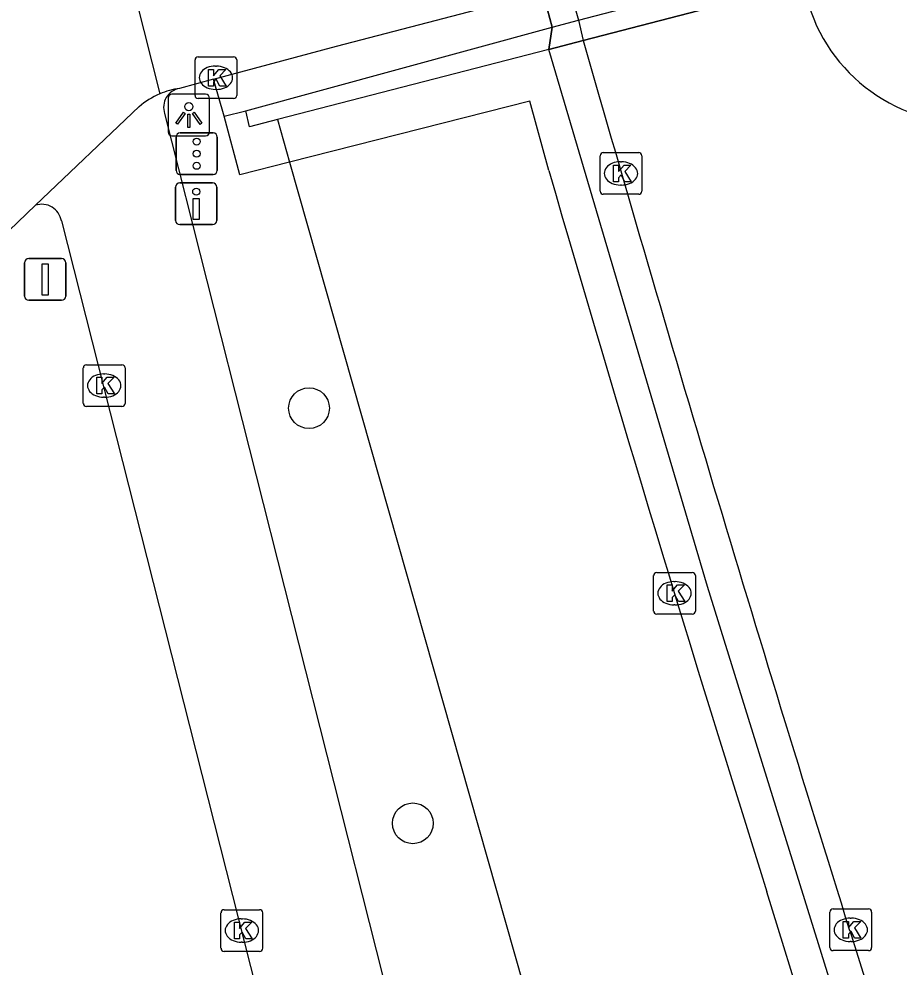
# Model space of a CAD drawing. Extents: x 160806 to 161707, y 383697 to 384148.
# Drawn here: x 161256.35 to 161277.49, y 383889.68 to 383912.44 of the extents above; entities that cross this region are included whole.
import ezdxf

# ---------------------------------------------------------------- set-up
doc = ezdxf.new("R2010")
doc.units = 0
for name, color, linetype in [('IMGEO_Berm_groen', 7, 'Continuous'), ('IMGEO_Boom', 7, 'Continuous'), ('IMGEO_Drukknoppaal', 7, 'Continuous'), ('IMGEO_Fietspad_open', 7, 'Continuous'), ('IMGEO_Kolk', 7, 'Continuous'), ('IMGEO_Lichtpunt', 7, 'Continuous'), ('IMGEO_Muur', 7, 'Continuous'), ('IMGEO_Rijbaan_lokaal_gesloten', 7, 'Continuous'), ('IMGEO_Tunneldeel', 7, 'Continuous'), ('IMGEO_Verkeersbordpaal', 7, 'Continuous'), ('IMGEO_Verkeerseiland_open', 7, 'Continuous'), ('IMGEO_Verkeersregelinstallatiepaal', 7, 'Continuous'), ('IMGEO_Voetpad_open', 7, 'Continuous')]:
    doc.layers.add(name, color=color, linetype=linetype)

msp = doc.modelspace()

# ---------------------------------------------------------------- linework, layer by layer
at = {"layer": 'IMGEO_Berm_groen'}
msp.add_lwpolyline([(161262.848, 383908.998), (161270.413, 383882.399), (161270.459, 383881.25)], dxfattribs=at)
at = {"layer": 'IMGEO_Boom'}
for centre in [(161263.318, 383903.097), (161265.811, 383893.131)]:
    msp.add_circle(centre, 0.489, dxfattribs=at)
at = {"layer": 'IMGEO_Drukknoppaal'}
for p, q in [((161260.114, 383907.603), (161260.114, 383908.403)), ((161260.114, 383908.403), (161260.114, 383907.603)), ((161260.214, 383908.503), (161261.004, 383908.503)), ((161261.004, 383908.503), (161260.214, 383908.503)), ((161261.104, 383908.403), (161261.104, 383907.603)), ((161261.104, 383907.603), (161261.104, 383908.403)), ((161261.004, 383907.503), (161260.214, 383907.503)), ((161260.214, 383907.503), (161261.004, 383907.503))]:
    msp.add_line(p, q, dxfattribs=at)
msp.add_lwpolyline([(161260.684, 383908.128), (161260.684, 383907.628), (161260.534, 383907.628), (161260.534, 383908.128), (161260.684, 383908.128)], dxfattribs=at)
msp.add_circle((161260.609, 383908.293), 0.085, dxfattribs=at)
for centre, start, end in [((161260.214, 383908.403), 90, 180), ((161260.214, 383908.403), 90, 180), ((161261.004, 383908.403), 0, 90), ((161261.004, 383908.403), 360, 90), ((161260.214, 383907.603), 180, 270), ((161260.214, 383907.603), 180, 270), ((161261.004, 383907.603), 270, 0), ((161261.004, 383907.603), 270, 0)]:
    msp.add_arc(centre, 0.1, start, end, dxfattribs=at)
at = {"layer": 'IMGEO_Fietspad_open'}
for points in [[(161267.415, 383921.096), (161267.535, 383920.652), (161267.841, 383919.519), (161268.712, 383916.332), (161269.567, 383913.205), (161269.788, 383912.406), (161269.905, 383911.921)], [(161269.905, 383911.921), (161275.192, 383913.294)], [(161259.85, 383910.169), (161266.966, 383882.049), (161267.24, 383880.969)], [(161257.371, 383907.593), (161264.552, 383879.273)], [(161276.303, 383890.556), (161278.902, 383882.264), (161279.023, 383881.872), (161279.315, 383880.927), (161281.392, 383874.209), (161281.672, 383873.306), (161281.784, 383872.942), (161281.82, 383872.838)]]:
    msp.add_lwpolyline(points, dxfattribs=at)
for centre, radius, start, end in [((161279.17, 383913.977), 4.036, 189.7485, 269.0103), ((162123.16, 384155.798), 887.424, 195.950959, 197.390934), ((161260.288, 383910.317), 0.463, 99.753, 198.6548), ((161256.901, 383907.514), 0.476, 9.5576, 108.3791)]:
    msp.add_arc(centre, radius, start, end, dxfattribs=at)
at = {"layer": 'IMGEO_Kolk'}
for p, q in [((161260.656, 383911.528), (161261.508, 383911.528)), ((161260.581, 383910.602), (161260.581, 383911.454)), ((161261.069, 383911.308), (161261.094, 383911.308)), ((161261.582, 383911.454), (161261.582, 383910.602)), ((161261.092, 383910.748), (161261.067, 383910.748)), ((161261.508, 383910.528), (161260.656, 383910.528)), ((161270.309, 383908.305), (161270.309, 383909.157)), ((161270.384, 383909.231), (161271.236, 383909.231)), ((161271.31, 383909.157), (161271.31, 383908.305)), ((161270.797, 383909.011), (161270.822, 383909.011)), ((161270.82, 383908.451), (161270.795, 383908.451)), ((161271.236, 383908.231), (161270.384, 383908.231)), ((161257.898, 383903.212), (161257.898, 383904.064)), ((161257.973, 383904.138), (161258.825, 383904.138)), ((161258.899, 383904.064), (161258.899, 383903.212)), ((161258.386, 383903.918), (161258.411, 383903.918)), ((161258.409, 383903.358), (161258.384, 383903.358)), ((161258.825, 383903.138), (161257.973, 383903.138)), ((161271.595, 383898.227), (161271.595, 383899.079)), ((161271.67, 383899.153), (161272.522, 383899.153)), ((161272.596, 383899.079), (161272.596, 383898.227)), ((161272.083, 383898.933), (161272.108, 383898.933)), ((161272.106, 383898.373), (161272.081, 383898.373)), ((161272.522, 383898.153), (161271.67, 383898.153)), ((161261.279, 383891.057), (161262.131, 383891.057)), ((161275.904, 383891.075), (161276.756, 383891.075)), ((161261.204, 383890.131), (161261.204, 383890.983)), ((161261.692, 383890.837), (161261.717, 383890.837)), ((161262.205, 383890.983), (161262.205, 383890.131)), ((161275.829, 383890.149), (161275.829, 383891.001)), ((161276.317, 383890.855), (161276.342, 383890.855)), ((161276.83, 383891.001), (161276.83, 383890.149)), ((161261.715, 383890.277), (161261.69, 383890.277)), ((161276.34, 383890.295), (161276.315, 383890.295)), ((161262.131, 383890.057), (161261.279, 383890.057)), ((161276.756, 383890.075), (161275.904, 383890.075))]:
    msp.add_line(p, q, dxfattribs=at)
for points in [[(161260.656, 383911.528), (161261.508, 383911.528)], [(161260.581, 383910.602), (161260.581, 383911.454)], [(161261.582, 383911.454), (161261.582, 383910.602)], [(161260.902, 383911.228), (161261.025, 383911.228), (161261.025, 383911.077), (161261.155, 383911.228), (161261.319, 383911.228), (161261.173, 383911.077), (161261.326, 383910.828), (161261.174, 383910.828), (161261.089, 383910.992), (161261.025, 383910.925), (161261.025, 383910.828), (161260.902, 383910.828), (161260.902, 383911.228)], [(161261.508, 383910.528), (161260.656, 383910.528)], [(161270.309, 383908.305), (161270.309, 383909.157)], [(161270.384, 383909.231), (161271.236, 383909.231)], [(161271.31, 383909.157), (161271.31, 383908.305)], [(161270.63, 383908.931), (161270.753, 383908.931), (161270.753, 383908.78), (161270.883, 383908.931), (161271.047, 383908.931), (161270.901, 383908.78), (161271.054, 383908.531), (161270.902, 383908.531), (161270.817, 383908.695), (161270.753, 383908.628), (161270.753, 383908.531), (161270.63, 383908.531), (161270.63, 383908.931)], [(161271.236, 383908.231), (161270.384, 383908.231)], [(161257.898, 383903.212), (161257.898, 383904.064)], [(161257.973, 383904.138), (161258.825, 383904.138)], [(161258.899, 383904.064), (161258.899, 383903.212)], [(161258.219, 383903.838), (161258.342, 383903.838), (161258.342, 383903.687), (161258.472, 383903.838), (161258.636, 383903.838), (161258.49, 383903.687), (161258.643, 383903.438), (161258.491, 383903.438), (161258.406, 383903.602), (161258.342, 383903.535), (161258.342, 383903.438), (161258.219, 383903.438), (161258.219, 383903.838)], [(161258.825, 383903.138), (161257.973, 383903.138)], [(161271.595, 383898.227), (161271.595, 383899.079)], [(161271.67, 383899.153), (161272.522, 383899.153)], [(161272.596, 383899.079), (161272.596, 383898.227)], [(161271.916, 383898.853), (161272.039, 383898.853), (161272.039, 383898.702), (161272.169, 383898.853), (161272.333, 383898.853), (161272.187, 383898.702), (161272.34, 383898.453), (161272.188, 383898.453), (161272.103, 383898.617), (161272.039, 383898.55), (161272.039, 383898.453), (161271.916, 383898.453), (161271.916, 383898.853)], [(161272.522, 383898.153), (161271.67, 383898.153)], [(161261.279, 383891.057), (161262.131, 383891.057)], [(161275.904, 383891.075), (161276.756, 383891.075)], [(161261.204, 383890.131), (161261.204, 383890.983)], [(161262.205, 383890.983), (161262.205, 383890.131)], [(161275.829, 383890.149), (161275.829, 383891.001)], [(161276.83, 383891.001), (161276.83, 383890.149)], [(161261.525, 383890.757), (161261.648, 383890.757), (161261.648, 383890.606), (161261.778, 383890.757), (161261.942, 383890.757), (161261.796, 383890.606), (161261.949, 383890.357), (161261.797, 383890.357), (161261.712, 383890.521), (161261.648, 383890.454), (161261.648, 383890.357), (161261.525, 383890.357), (161261.525, 383890.757)], [(161276.15, 383890.775), (161276.273, 383890.775), (161276.273, 383890.624), (161276.403, 383890.775), (161276.567, 383890.775), (161276.421, 383890.624), (161276.574, 383890.375), (161276.422, 383890.375), (161276.337, 383890.539), (161276.273, 383890.472), (161276.273, 383890.375), (161276.15, 383890.375), (161276.15, 383890.775)], [(161262.131, 383890.057), (161261.279, 383890.057)], [(161276.756, 383890.075), (161275.904, 383890.075)]]:
    msp.add_lwpolyline(points, dxfattribs=at)
for centre, start, end in [((161260.658, 383911.452), 91.552, 178.448), ((161260.658, 383911.452), 91.552, 178.448), ((161261.506, 383911.452), 1.552, 88.448), ((161261.506, 383911.452), 1.552, 88.448), ((161260.658, 383910.604), 181.552, 268.448), ((161260.658, 383910.604), 181.552, 268.448), ((161261.506, 383910.604), 271.552, 358.448), ((161261.506, 383910.604), 271.552, 358.448), ((161270.386, 383909.155), 91.552, 178.448), ((161270.386, 383909.155), 91.552, 178.448), ((161271.234, 383909.155), 1.552, 88.448), ((161271.234, 383909.155), 1.552, 88.448), ((161270.386, 383908.307), 181.552, 268.448), ((161270.386, 383908.307), 181.552, 268.448), ((161271.234, 383908.307), 271.552, 358.448), ((161271.234, 383908.307), 271.552, 358.448), ((161257.975, 383904.062), 91.552, 178.448), ((161257.975, 383904.062), 91.552, 178.448), ((161258.823, 383904.062), 1.552, 88.448), ((161258.823, 383904.062), 1.552, 88.448), ((161257.975, 383903.214), 181.552, 268.448), ((161257.975, 383903.214), 181.552, 268.448), ((161258.823, 383903.214), 271.552, 358.448), ((161258.823, 383903.214), 271.552, 358.448), ((161271.672, 383899.077), 91.552, 178.448), ((161271.672, 383899.077), 91.552, 178.448), ((161272.52, 383899.077), 1.552, 88.448), ((161272.52, 383899.077), 1.552, 88.448), ((161271.672, 383898.229), 181.552, 268.448), ((161271.672, 383898.229), 181.552, 268.448), ((161272.52, 383898.229), 271.552, 358.448), ((161272.52, 383898.229), 271.552, 358.448), ((161261.281, 383890.981), 91.552, 178.448), ((161261.281, 383890.981), 91.552, 178.448), ((161262.129, 383890.981), 1.552, 88.448), ((161262.129, 383890.981), 1.552, 88.448), ((161275.906, 383890.999), 91.552, 178.448), ((161275.906, 383890.999), 91.552, 178.448), ((161276.754, 383890.999), 1.552, 88.448), ((161276.754, 383890.999), 1.552, 88.448), ((161261.281, 383890.133), 181.552, 268.448), ((161261.281, 383890.133), 181.552, 268.448), ((161262.129, 383890.133), 271.552, 358.448), ((161262.129, 383890.133), 271.552, 358.448), ((161275.906, 383890.151), 181.552, 268.448), ((161275.906, 383890.151), 181.552, 268.448), ((161276.754, 383890.151), 271.552, 358.448), ((161276.754, 383890.151), 271.552, 358.448)]:
    msp.add_arc(centre, 0.0765, start, end, dxfattribs=at)
for centre, major_axis, ratio, start_param, end_param in [((161261.068, 383911.028), (-0.387, 0.002), 0.722429, 4.712389, 7.853982), ((161261.093, 383911.028), (-0.39, 0.002), 0.717154, 1.570796, 4.712389), ((161270.796, 383908.731), (-0.387, 0.002), 0.722429, 4.712389, 7.853982), ((161270.821, 383908.731), (-0.39, 0.002), 0.717154, 1.570796, 4.712389), ((161258.385, 383903.638), (-0.387, 0.002), 0.722429, 4.712389, 7.853982), ((161258.41, 383903.638), (-0.39, 0.002), 0.717154, 1.570796, 4.712389), ((161272.082, 383898.653), (-0.387, 0.002), 0.722429, 4.712389, 7.853982), ((161272.107, 383898.653), (-0.39, 0.002), 0.717154, 1.570796, 4.712389), ((161261.691, 383890.557), (-0.387, 0.002), 0.722429, 4.712389, 7.853982), ((161261.716, 383890.557), (-0.39, 0.002), 0.717154, 1.570796, 4.712389), ((161276.316, 383890.575), (-0.387, 0.002), 0.722429, 4.712389, 7.853982), ((161276.341, 383890.575), (-0.39, 0.002), 0.717154, 1.570796, 4.712389)]:
    msp.add_ellipse(centre, major_axis=major_axis, ratio=ratio, start_param=start_param, end_param=end_param, dxfattribs=at)
at = {"layer": 'IMGEO_Lichtpunt'}
for p, q in [((161260.835, 383910.631), (161260.027, 383910.631)), ((161260.835, 383910.631), (161260.027, 383910.631)), ((161259.933, 383910.536), (161259.933, 383909.729)), ((161259.933, 383910.536), (161259.933, 383909.729)), ((161260.929, 383909.729), (161260.929, 383910.536)), ((161260.929, 383909.729), (161260.929, 383910.536)), ((161260.027, 383909.635), (161260.835, 383909.635)), ((161260.027, 383909.635), (161260.835, 383909.635))]:
    msp.add_line(p, q, dxfattribs=at)
for points in [[(161260.307, 383910.2), (161260.346, 383910.172), (161260.158, 383909.91), (161260.12, 383909.937), (161260.307, 383910.2)], [(161260.409, 383910.152), (161260.456, 383910.152), (161260.456, 383909.83), (161260.409, 383909.83), (161260.409, 383910.152)], [(161260.519, 383910.172), (161260.557, 383910.199), (161260.744, 383909.937), (161260.705, 383909.909), (161260.519, 383910.172)]]:
    msp.add_lwpolyline(points, dxfattribs=at)
msp.add_circle((161260.432, 383910.334), 0.0994, dxfattribs=at)
for centre, start, end in [((161260.027, 383910.536), 90, 180), ((161260.027, 383910.536), 90, 180), ((161260.835, 383910.536), 0, 90), ((161260.835, 383910.536), 0, 90), ((161260.027, 383909.729), 180, 270), ((161260.027, 383909.729), 180, 270), ((161260.835, 383909.729), 270, 0), ((161260.835, 383909.729), 270, 360)]:
    msp.add_arc(centre, 0.0946, start, end, dxfattribs=at)
at = {"layer": 'IMGEO_Muur'}
for points in [[(161269.159, 383912.241), (161269.788, 383912.406), (161275.061, 383913.786), (161277.932, 383914.538)], [(161275.192, 383913.294), (161269.905, 383911.921)], [(161261.801, 383910.237), (161269.159, 383912.241)], [(161269.078, 383911.707), (161269.159, 383912.241)], [(161269.905, 383911.921), (161269.078, 383911.707)], [(161269.078, 383911.707), (161262.558, 383910.026)], [(161278.108, 383882.018), (161272.885, 383898.818), (161269.078, 383911.707)], [(161262.558, 383910.026), (161261.885, 383909.852), (161261.801, 383910.237)]]:
    msp.add_lwpolyline(points, dxfattribs=at)
at = {"layer": 'IMGEO_Rijbaan_lokaal_gesloten'}
for points in [[(161258.964, 383913.69), (161259.732, 383910.64)], [(161261.026, 383910.992), (161263.977, 383911.785), (161268.933, 383913.081)], [(161261.026, 383910.992), (161260.21, 383910.773)], [(161259.24, 383910.334), (161256.751, 383907.966)], [(161255.9, 383907.156), (161256.751, 383907.966)]]:
    msp.add_lwpolyline(points, dxfattribs=at)
for centre, radius, start, end in [((161260.525, 383908.816), 1.988, 113.5025, 130.2567), ((161260.476, 383908.893), 1.899, 98.0428, 113.0549)]:
    msp.add_arc(centre, radius, start, end, dxfattribs=at)
at = {"layer": 'IMGEO_Tunneldeel'}
msp.add_lwpolyline([(161275.982, 383921.634), (161275.68, 383922.733), (161275.805, 383923.246), (161272.677, 383922.444), (161267.415, 383921.096), (161266.613, 383920.89), (161266.938, 383920.5), (161267.244, 383919.363), (161268.933, 383913.081), (161269.159, 383912.241), (161269.078, 383911.707), (161269.905, 383911.921), (161275.192, 383913.294), (161278.067, 383914.045), (161277.932, 383914.538), (161277.702, 383915.373)], close=True, dxfattribs=at)
at = {"layer": 'IMGEO_Verkeersbordpaal'}
for p, q in [((161256.486, 383905.786), (161256.486, 383906.586)), ((161256.486, 383906.586), (161256.486, 383905.786)), ((161256.586, 383906.686), (161257.376, 383906.686)), ((161257.376, 383906.686), (161256.586, 383906.686)), ((161257.476, 383906.586), (161257.476, 383905.786)), ((161257.476, 383905.786), (161257.476, 383906.586)), ((161257.376, 383905.686), (161256.586, 383905.686)), ((161256.586, 383905.686), (161257.376, 383905.686))]:
    msp.add_line(p, q, dxfattribs=at)
msp.add_lwpolyline([(161256.906, 383906.561), (161257.056, 383906.561), (161257.056, 383905.811), (161256.906, 383905.811), (161256.906, 383906.561)], dxfattribs=at)
for centre, start, end in [((161256.586, 383906.586), 90, 180), ((161256.586, 383906.586), 90, 180), ((161257.376, 383906.586), 0, 90), ((161257.376, 383906.586), 360, 90), ((161256.586, 383905.786), 180, 270), ((161256.586, 383905.786), 180, 270), ((161257.376, 383905.786), 270, 0), ((161257.376, 383905.786), 270, 0)]:
    msp.add_arc(centre, 0.1, start, end, dxfattribs=at)
at = {"layer": 'IMGEO_Verkeerseiland_open'}
for points in [[(161269.076, 383908.802), (161268.62, 383910.469), (161262.848, 383908.998)], [(161262.848, 383908.998), (161261.657, 383908.695), (161261.279, 383910.105)], [(161262.558, 383910.026), (161262.848, 383908.998)], [(161277.268, 383881.934), (161274.313, 383891.49)]]:
    msp.add_lwpolyline(points, dxfattribs=at)
msp.add_arc((162042.66, 384133.368), 805.52, 196.187669, 197.47419, dxfattribs=at)
at = {"layer": 'IMGEO_Verkeersregelinstallatiepaal'}
for p, q in [((161260.225, 383909.705), (161261.015, 383909.705)), ((161261.015, 383909.705), (161260.225, 383909.705)), ((161260.125, 383908.805), (161260.125, 383909.605)), ((161260.125, 383909.605), (161260.125, 383908.805)), ((161261.115, 383909.605), (161261.115, 383908.805)), ((161261.115, 383908.805), (161261.115, 383909.605)), ((161261.015, 383908.705), (161260.225, 383908.705)), ((161260.225, 383908.705), (161261.015, 383908.705))]:
    msp.add_line(p, q, dxfattribs=at)
for centre in [(161260.62, 383909.495), (161260.62, 383909.205), (161260.62, 383908.915)]:
    msp.add_circle(centre, 0.085, dxfattribs=at)
for centre, start, end in [((161260.225, 383909.605), 90, 180), ((161260.225, 383909.605), 90, 180), ((161261.015, 383909.605), 0, 90), ((161261.015, 383909.605), 360, 90), ((161260.225, 383908.805), 180, 270), ((161260.225, 383908.805), 180, 270), ((161261.015, 383908.805), 270, 0), ((161261.015, 383908.805), 270, 0)]:
    msp.add_arc(centre, 0.1, start, end, dxfattribs=at)
at = {"layer": 'IMGEO_Voetpad_open'}
for points in [[(161267.415, 383921.096), (161266.613, 383920.89), (161266.938, 383920.5), (161267.244, 383919.363), (161268.933, 383913.081), (161269.159, 383912.241), (161269.078, 383911.707), (161269.905, 383911.921)], [(161269.159, 383912.241), (161268.933, 383913.081)], [(161278.108, 383882.018), (161272.885, 383898.818), (161269.078, 383911.707)], [(161261.279, 383910.105), (161261.026, 383910.992)], [(161261.279, 383910.105), (161261.801, 383910.237)]]:
    msp.add_lwpolyline(points, dxfattribs=at)

doc.saveas('drawing.dxf')
